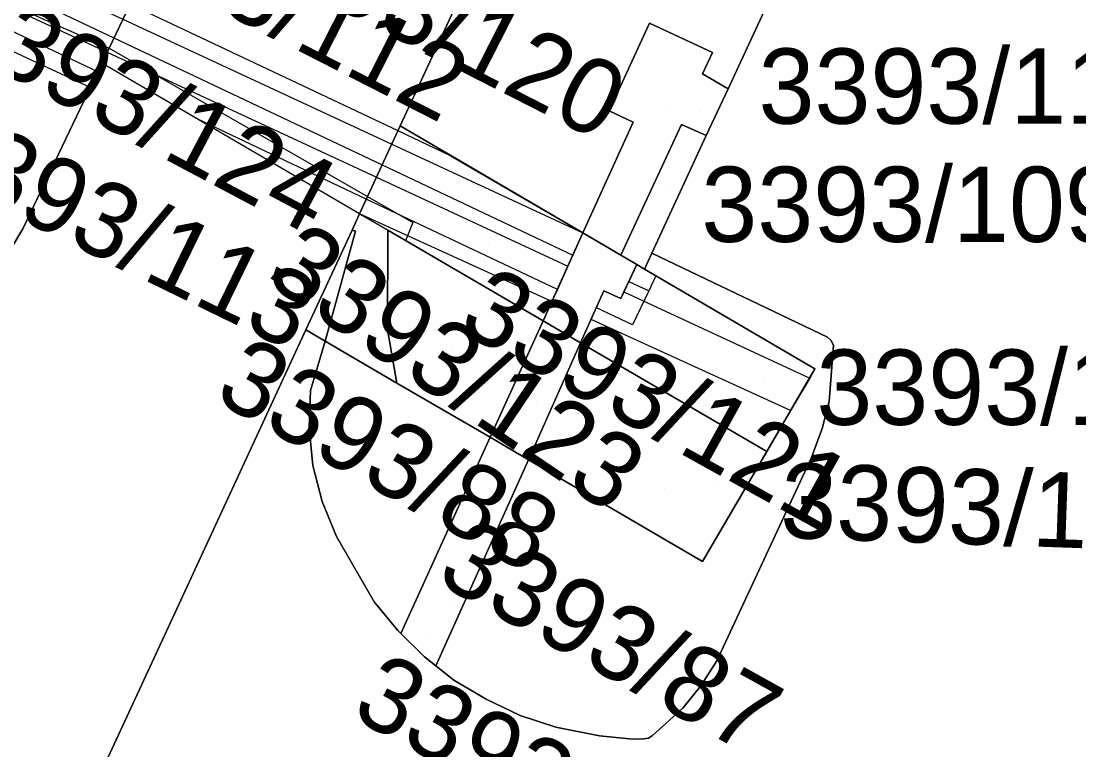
# Model space of a CAD drawing. Extents: x -262715 to -259381, y -1237238 to -1231182.
# Drawn here: x -261428.79 to -261400.66, y -1235993.4 to -1235974.04 of the extents above; entities that cross this region are included whole.
import ezdxf

# ---------------------------------------------------------------- set-up
doc = ezdxf.new("R2010")
doc.units = 0
for name, color, linetype in [('body_kn', 7, 'Continuous'), ('kladpar_druhypozemkov', 7, 'Continuous'), ('kladpar_hranice', 7, 'Continuous'), ('kladpar_parcelnecisla', 7, 'Continuous'), ('kladpar_plochy', 7, 'Continuous'), ('kladpar_sipky', 7, 'Continuous'), ('tarchy_linie', 7, 'Continuous')]:
    doc.layers.add(name, color=color, linetype=linetype)

msp = doc.modelspace()

# ---------------------------------------------------------------- linework, layer by layer
at = {"layer": 'body_kn'}
for p, q in [((-261412.08, -1235974.1), (-261412.08, -1235974.1)), ((-261426.32, -1235974.49), (-261426.32, -1235974.49)), ((-261426.5, -1235974.87), (-261426.5, -1235974.87)), ((-261426.45, -1235974.76), (-261426.45, -1235974.76)), ((-261410.4, -1235974.88), (-261410.4, -1235974.88)), ((-261410.4, -1235974.88), (-261410.4, -1235974.88)), ((-261426.64, -1235975.16), (-261426.64, -1235975.16)), ((-261426.75, -1235975.39), (-261426.75, -1235975.39)), ((-261410.67, -1235975.44), (-261410.67, -1235975.44)), ((-261426.95, -1235975.81), (-261426.95, -1235975.81)), ((-261409.99, -1235975.84), (-261409.99, -1235975.84)), ((-261413.15, -1235976.43), (-261413.15, -1235976.43)), ((-261424.11, -1235976.64), (-261424.11, -1235976.64)), ((-261418.71, -1235976.83), (-261418.71, -1235976.83)), ((-261418.71, -1235976.83), (-261418.71, -1235976.83)), ((-261412.51, -1235976.73), (-261412.51, -1235976.73)), ((-261411.23, -1235976.79), (-261411.23, -1235976.79)), ((-261418.77, -1235976.95), (-261418.77, -1235976.95)), ((-261410.57, -1235977.08), (-261410.57, -1235977.08)), ((-261418.93, -1235977.31), (-261418.93, -1235977.31)), ((-261417.38, -1235977.61), (-261417.38, -1235977.61)), ((-261419.19, -1235977.86), (-261419.19, -1235977.86)), ((-261419.34, -1235978.19), (-261419.34, -1235978.19)), ((-261419.61, -1235978.77), (-261419.61, -1235978.77)), ((-261419.58, -1235978.7), (-261419.58, -1235978.7)), ((-261419.79, -1235979.16), (-261419.79, -1235979.16)), ((-261419.79, -1235979.16), (-261419.79, -1235979.16)), ((-261418.37, -1235979.39), (-261418.37, -1235979.39)), ((-261428.74, -1235979.56), (-261428.74, -1235979.56)), ((-261419.99, -1235979.6), (-261419.99, -1235979.6)), ((-261419.9, -1235979.62), (-261419.9, -1235979.62)), ((-261419.9, -1235979.62), (-261419.9, -1235979.62)), ((-261419.04, -1235979.6), (-261419.04, -1235979.6)), ((-261413.85, -1235979.67), (-261413.85, -1235979.67)), ((-261413.85, -1235979.67), (-261413.85, -1235979.67)), ((-261418.57, -1235979.88), (-261418.57, -1235979.88)), ((-261414.12, -1235980.26), (-261414.12, -1235980.26)), ((-261412.84, -1235980.26), (-261412.84, -1235980.26)), ((-261412.84, -1235980.26), (-261412.84, -1235980.26)), ((-261412.02, -1235980.21), (-261412.02, -1235980.21)), ((-261412.02, -1235980.21), (-261412.02, -1235980.21)), ((-261414.25, -1235980.55), (-261414.25, -1235980.55)), ((-261412.42, -1235980.51), (-261412.42, -1235980.51)), ((-261412.42, -1235980.51), (-261412.42, -1235980.51)), ((-261412.21, -1235980.63), (-261412.21, -1235980.63)), ((-261412.21, -1235980.63), (-261412.21, -1235980.63)), ((-261411.91, -1235980.81), (-261411.91, -1235980.81)), ((-261412.63, -1235980.96), (-261412.63, -1235980.96)), ((-261412.63, -1235980.96), (-261412.63, -1235980.96)), ((-261414.53, -1235981.17), (-261414.53, -1235981.17)), ((-261414.53, -1235981.17), (-261414.53, -1235981.17)), ((-261413.29, -1235981.21), (-261413.29, -1235981.21)), ((-261412.76, -1235981.24), (-261412.76, -1235981.24)), ((-261412.76, -1235981.24), (-261412.76, -1235981.24)), ((-261412.1, -1235981.21), (-261412.1, -1235981.21)), ((-261414.68, -1235981.49), (-261414.68, -1235981.49)), ((-261414.68, -1235981.49), (-261414.68, -1235981.49)), ((-261413.49, -1235981.66), (-261413.49, -1235981.66)), ((-261412.84, -1235981.41), (-261412.84, -1235981.41)), ((-261413.63, -1235981.97), (-261413.63, -1235981.97)), ((-261413.63, -1235981.97), (-261413.63, -1235981.97)), ((-261421.22, -1235982.25), (-261421.22, -1235982.25)), ((-261421.22, -1235982.25), (-261421.22, -1235982.25)), ((-261419.05, -1235982.24), (-261419.05, -1235982.24)), ((-261414.91, -1235982.01), (-261414.91, -1235982.01)), ((-261414.91, -1235982.01), (-261414.91, -1235982.01)), ((-261412.53, -1235982.11), (-261412.53, -1235982.11)), ((-261407.35, -1235982.44), (-261407.35, -1235982.44)), ((-261407.26, -1235982.52), (-261407.26, -1235982.52)), ((-261420.7, -1235982.55), (-261420.7, -1235982.55)), ((-261413.91, -1235982.59), (-261413.91, -1235982.59)), ((-261407.19, -1235982.65), (-261407.19, -1235982.65)), ((-261407.68, -1235983.28), (-261407.68, -1235983.28)), ((-261407.68, -1235983.28), (-261407.68, -1235983.28)), ((-261407.82, -1235983.53), (-261407.82, -1235983.53)), ((-261421.09, -1235983.86), (-261421.09, -1235983.86)), ((-261418.8, -1235983.66), (-261418.8, -1235983.66)), ((-261407.3, -1235984.15), (-261407.3, -1235984.15)), ((-261408.33, -1235984.39), (-261408.33, -1235984.39)), ((-261422.36, -1235984.72), (-261422.36, -1235984.72)), ((-261421.13, -1235984.84), (-261421.13, -1235984.84)), ((-261407.49, -1235984.87), (-261407.49, -1235984.87)), ((-261416.32, -1235985.1), (-261416.32, -1235985.1)), ((-261416.32, -1235985.1), (-261416.32, -1235985.1)), ((-261408.96, -1235985.48), (-261408.96, -1235985.48)), ((-261408.96, -1235985.48), (-261408.96, -1235985.48)), ((-261421.03, -1235985.85), (-261421.03, -1235985.85)), ((-261415.3, -1235985.7), (-261415.3, -1235985.7)), ((-261407.77, -1235985.64), (-261407.77, -1235985.64)), ((-261420.78, -1235986.81), (-261420.78, -1235986.81)), ((-261423.67, -1235987.55), (-261423.67, -1235987.55)), ((-261420.4, -1235987.74), (-261420.4, -1235987.74)), ((-261410.67, -1235988.4), (-261410.67, -1235988.4)), ((-261409.04, -1235988.36), (-261409.04, -1235988.36)), ((-261419.4, -1235989.47), (-261419.4, -1235989.47)), ((-261424.98, -1235990.37), (-261424.98, -1235990.37)), ((-261418.77, -1235990.23), (-261418.77, -1235990.23)), ((-261418.69, -1235990.31), (-261418.69, -1235990.31)), ((-261418.69, -1235990.31), (-261418.69, -1235990.31)), ((-261418.06, -1235990.93), (-261418.06, -1235990.93)), ((-261417.76, -1235991.17), (-261417.76, -1235991.17)), ((-261410.29, -1235991.04), (-261410.29, -1235991.04)), ((-261417.28, -1235991.55), (-261417.28, -1235991.55)), ((-261410.71, -1235991.7), (-261410.71, -1235991.7)), ((-261416.42, -1235992.06), (-261416.42, -1235992.06)), ((-261411.19, -1235992.3), (-261411.19, -1235992.3)), ((-261415.52, -1235992.49), (-261415.52, -1235992.49)), ((-261414.57, -1235992.8), (-261414.57, -1235992.8)), ((-261413.41, -1235993.03), (-261413.41, -1235993.03)), ((-261412.61, -1235993.11), (-261412.61, -1235993.11)), ((-261412.3, -1235993.12), (-261412.3, -1235993.12)), ((-261412.11, -1235993.09), (-261412.11, -1235993.09)), ((-261412, -1235993.02), (-261412, -1235993.02))]:
    msp.add_line(p, q, dxfattribs=at)
at = {"layer": 'kladpar_druhypozemkov'}
for p, q in [((-261411.63, -1235976.4), (-261411.63, -1235976.4)), ((-261411.63, -1235978.54), (-261411.63, -1235978.54)), ((-261416.36, -1235979.99), (-261416.36, -1235979.99)), ((-261419.63, -1235981.4), (-261419.63, -1235981.4)), ((-261420.69, -1235981.47), (-261420.69, -1235981.47)), ((-261414.03, -1235981.77), (-261414.03, -1235981.77)), ((-261417.33, -1235982.75), (-261417.33, -1235982.75)), ((-261410.15, -1235983.59), (-261410.15, -1235983.59)), ((-261415.09, -1235984.14), (-261415.09, -1235984.14)), ((-261418.26, -1235985.51), (-261418.26, -1235985.51)), ((-261411.68, -1235986.46), (-261411.68, -1235986.46)), ((-261417.39, -1235989.56), (-261417.39, -1235989.56)), ((-261412.52, -1235989.69), (-261412.52, -1235989.69))]:
    msp.add_line(p, q, dxfattribs=at)
at = {"layer": 'kladpar_hranice'}
for p, q in [((-261419.79, -1235979.16), (-261418.71, -1235976.83)), ((-261418.71, -1235976.83), (-261413.85, -1235979.67)), ((-261413.85, -1235979.67), (-261418.71, -1235976.83)), ((-261419.9, -1235979.62), (-261420.7, -1235982.55)), ((-261414.91, -1235982.01), (-261413.85, -1235979.67)), ((-261413.85, -1235979.67), (-261414.91, -1235982.01)), ((-261413.85, -1235979.67), (-261412.84, -1235980.26)), ((-261412.84, -1235980.26), (-261413.85, -1235979.67)), ((-261412.42, -1235980.51), (-261412.84, -1235980.26)), ((-261412.42, -1235980.51), (-261412.21, -1235980.63)), ((-261420.7, -1235982.55), (-261421.22, -1235982.25)), ((-261421.22, -1235982.25), (-261420.7, -1235982.55)), ((-261414.91, -1235982.01), (-261416.32, -1235985.1)), ((-261416.32, -1235985.1), (-261414.91, -1235982.01)), ((-261414.91, -1235982.01), (-261413.91, -1235982.59)), ((-261413.91, -1235982.59), (-261414.91, -1235982.01)), ((-261413.91, -1235982.59), (-261415.3, -1235985.7)), ((-261415.3, -1235985.7), (-261413.91, -1235982.59)), ((-261413.91, -1235982.59), (-261408.96, -1235985.48)), ((-261408.96, -1235985.48), (-261407.68, -1235983.28)), ((-261418.69, -1235990.31), (-261416.32, -1235985.1)), ((-261416.32, -1235985.1), (-261415.3, -1235985.7)), ((-261415.3, -1235985.7), (-261416.32, -1235985.1))]:
    msp.add_line(p, q, dxfattribs=at)
for points in [[(-261439.53, -1235999.3), (-261440.17, -1235995.33), (-261441.3, -1235992.89), (-261437.51, -1235985.18), (-261436.1, -1235986.28), (-261433.77, -1235985.98), (-261432.39, -1235984.96), (-261430.91, -1235983.17), (-261428.74, -1235979.56), (-261421.41, -1235964.22), (-261426.16, -1235960.39), (-261419.45, -1235945.82), (-261410.92, -1235928.75)], [(-261401.46, -1235940.47), (-261403.81, -1235945.21), (-261406.09, -1235949.81), (-261407.58, -1235952.81), (-261408.21, -1235954.17), (-261410.37, -1235958.84), (-261411.71, -1235961.72), (-261412.83, -1235964.14), (-261414, -1235966.68), (-261416.49, -1235972.04), (-261418.71, -1235976.83), (-261419.79, -1235979.16), (-261419.99, -1235979.6), (-261421.22, -1235982.25), (-261422.36, -1235984.72), (-261423.67, -1235987.55), (-261424.98, -1235990.37), (-261427.15, -1235995.05), (-261429.46, -1236000.05), (-261431.33, -1236004.08)], [(-261426.16, -1235960.39), (-261421.41, -1235964.22), (-261428.74, -1235979.56), (-261430.91, -1235983.17), (-261432.39, -1235984.96), (-261433.77, -1235985.98), (-261436.1, -1235986.28), (-261437.51, -1235985.18), (-261426.16, -1235960.39)], [(-261418.71, -1235976.83), (-261416.49, -1235972.04), (-261414, -1235966.68)], [(-261420.7, -1235982.55), (-261421.09, -1235983.86), (-261421.13, -1235984.84), (-261421.03, -1235985.85), (-261420.78, -1235986.81), (-261420.4, -1235987.74), (-261419.4, -1235989.47), (-261418.77, -1235990.23), (-261418.69, -1235990.31), (-261418.06, -1235990.93), (-261417.76, -1235991.17), (-261417.28, -1235991.55), (-261416.42, -1235992.06), (-261415.52, -1235992.49), (-261414.57, -1235992.8), (-261413.41, -1235993.03), (-261412.61, -1235993.11), (-261412.3, -1235993.12), (-261412.11, -1235993.09), (-261412, -1235993.02), (-261411.19, -1235992.3), (-261410.71, -1235991.7), (-261410.29, -1235991.04), (-261409.04, -1235988.36), (-261407.77, -1235985.64), (-261407.49, -1235984.87), (-261407.3, -1235984.15), (-261407.19, -1235982.65), (-261407.26, -1235982.52), (-261407.35, -1235982.44), (-261412.02, -1235980.21), (-261410.57, -1235977.08), (-261409.99, -1235975.84), (-261407.5, -1235970.47)], [(-261407.5, -1235970.47), (-261409.99, -1235975.84), (-261410.67, -1235975.44), (-261410.4, -1235974.88), (-261412.08, -1235974.1), (-261413.15, -1235976.43), (-261412.51, -1235976.73), (-261413.85, -1235979.67)], [(-261413.85, -1235979.67), (-261412.51, -1235976.73), (-261413.15, -1235976.43), (-261412.08, -1235974.1), (-261410.4, -1235974.88)], [(-261410.4, -1235974.88), (-261410.67, -1235975.44), (-261409.99, -1235975.84), (-261410.57, -1235977.08), (-261411.23, -1235976.79), (-261412.84, -1235980.26)], [(-261412.84, -1235980.26), (-261411.23, -1235976.79), (-261410.57, -1235977.08), (-261412.02, -1235980.21)], [(-261419.79, -1235979.16), (-261419.04, -1235979.6), (-261419.05, -1235982.24), (-261418.8, -1235983.66), (-261420.7, -1235982.55)], [(-261420.7, -1235982.55), (-261419.9, -1235979.62), (-261419.99, -1235979.6), (-261419.79, -1235979.16)], [(-261414.91, -1235982.01), (-261419.04, -1235979.6), (-261419.79, -1235979.16)], [(-261421.22, -1235982.25), (-261419.99, -1235979.6), (-261419.9, -1235979.62)], [(-261416.32, -1235985.1), (-261418.8, -1235983.66), (-261419.05, -1235982.24), (-261419.04, -1235979.6), (-261414.91, -1235982.01)], [(-261412.02, -1235980.21), (-261407.35, -1235982.44), (-261407.26, -1235982.52), (-261407.19, -1235982.65), (-261407.3, -1235984.15), (-261407.49, -1235984.87), (-261407.77, -1235985.64), (-261409.04, -1235988.36), (-261410.29, -1235991.04), (-261410.71, -1235991.7), (-261411.19, -1235992.3), (-261412, -1235993.02), (-261412.11, -1235993.09), (-261412.3, -1235993.12), (-261412.61, -1235993.11), (-261413.41, -1235993.03), (-261414.57, -1235992.8), (-261415.52, -1235992.49), (-261416.42, -1235992.06), (-261417.28, -1235991.55), (-261417.76, -1235991.17), (-261415.3, -1235985.7)], [(-261412.84, -1235980.26), (-261412.42, -1235980.51), (-261412.84, -1235981.41), (-261413.29, -1235981.21), (-261413.91, -1235982.59)], [(-261412.02, -1235980.21), (-261412.21, -1235980.63), (-261412.42, -1235980.51)], [(-261407.68, -1235983.28), (-261412.21, -1235980.63), (-261412.02, -1235980.21)], [(-261413.91, -1235982.59), (-261413.29, -1235981.21), (-261412.84, -1235981.41), (-261412.42, -1235980.51)], [(-261412.21, -1235980.63), (-261407.68, -1235983.28), (-261408.96, -1235985.48), (-261413.91, -1235982.59)], [(-261427.15, -1235995.05), (-261424.98, -1235990.37), (-261423.67, -1235987.55), (-261422.36, -1235984.72), (-261421.22, -1235982.25)], [(-261416.32, -1235985.1), (-261418.69, -1235990.31), (-261418.77, -1235990.23), (-261419.4, -1235989.47), (-261420.4, -1235987.74), (-261420.78, -1235986.81), (-261421.03, -1235985.85), (-261421.13, -1235984.84), (-261421.09, -1235983.86), (-261420.7, -1235982.55)], [(-261420.7, -1235982.55), (-261418.8, -1235983.66), (-261416.32, -1235985.1)], [(-261408.96, -1235985.48), (-261410.67, -1235988.4), (-261415.3, -1235985.7)], [(-261415.3, -1235985.7), (-261410.67, -1235988.4), (-261408.96, -1235985.48)], [(-261415.3, -1235985.7), (-261417.76, -1235991.17), (-261418.06, -1235990.93), (-261418.69, -1235990.31)]]:
    msp.add_lwpolyline(points, dxfattribs=at)
at = {"layer": 'kladpar_plochy'}
for points in [[(-261440.17, -1235995.33), (-261441.3, -1235992.89), (-261437.51, -1235985.18), (-261436.1, -1235986.28), (-261433.77, -1235985.98), (-261432.39, -1235984.96), (-261430.91, -1235983.17), (-261428.74, -1235979.56), (-261421.41, -1235964.22), (-261426.16, -1235960.39), (-261419.45, -1235945.82), (-261410.92, -1235928.75)], [(-261401.46, -1235940.47), (-261403.81, -1235945.21), (-261406.09, -1235949.81), (-261407.58, -1235952.81), (-261408.21, -1235954.17), (-261410.37, -1235958.84), (-261411.71, -1235961.72), (-261412.83, -1235964.14), (-261414, -1235966.68), (-261416.49, -1235972.04), (-261418.71, -1235976.83), (-261419.79, -1235979.16), (-261419.99, -1235979.6), (-261421.22, -1235982.25), (-261422.36, -1235984.72), (-261423.67, -1235987.55), (-261424.98, -1235990.37), (-261427.15, -1235995.05)], [(-261427.15, -1235995.05), (-261424.98, -1235990.37), (-261423.67, -1235987.55), (-261422.36, -1235984.72), (-261421.22, -1235982.25), (-261420.7, -1235982.55), (-261421.09, -1235983.86), (-261421.13, -1235984.84), (-261421.03, -1235985.85), (-261420.78, -1235986.81), (-261420.4, -1235987.74), (-261419.4, -1235989.47), (-261418.77, -1235990.23), (-261418.69, -1235990.31), (-261418.06, -1235990.93), (-261417.76, -1235991.17), (-261417.28, -1235991.55), (-261416.42, -1235992.06), (-261415.52, -1235992.49), (-261414.57, -1235992.8), (-261413.41, -1235993.03), (-261412.61, -1235993.11), (-261412.3, -1235993.12), (-261412.11, -1235993.09), (-261412, -1235993.02), (-261411.19, -1235992.3), (-261410.71, -1235991.7), (-261410.29, -1235991.04), (-261409.04, -1235988.36), (-261407.77, -1235985.64), (-261407.49, -1235984.87), (-261407.3, -1235984.15), (-261407.19, -1235982.65), (-261407.26, -1235982.52), (-261407.35, -1235982.44), (-261412.02, -1235980.21), (-261410.57, -1235977.08), (-261409.99, -1235975.84), (-261407.5, -1235970.47)]]:
    msp.add_lwpolyline(points, dxfattribs=at)
for points in [[(-261426.16, -1235960.39), (-261421.41, -1235964.22), (-261428.74, -1235979.56), (-261430.91, -1235983.17), (-261432.39, -1235984.96), (-261433.77, -1235985.98), (-261436.1, -1235986.28), (-261437.51, -1235985.18)], [(-261414, -1235966.68), (-261407.5, -1235970.47), (-261409.99, -1235975.84), (-261410.67, -1235975.44), (-261410.4, -1235974.88), (-261412.08, -1235974.1), (-261413.15, -1235976.43), (-261412.51, -1235976.73), (-261413.85, -1235979.67), (-261418.71, -1235976.83), (-261416.49, -1235972.04)], [(-261410.4, -1235974.88), (-261410.67, -1235975.44), (-261409.99, -1235975.84), (-261410.57, -1235977.08), (-261411.23, -1235976.79), (-261412.84, -1235980.26), (-261413.85, -1235979.67), (-261412.51, -1235976.73), (-261413.15, -1235976.43), (-261412.08, -1235974.1)], [(-261419.79, -1235979.16), (-261418.71, -1235976.83), (-261413.85, -1235979.67), (-261414.91, -1235982.01), (-261419.04, -1235979.6)], [(-261412.84, -1235980.26), (-261411.23, -1235976.79), (-261410.57, -1235977.08), (-261412.02, -1235980.21), (-261412.21, -1235980.63), (-261412.42, -1235980.51)], [(-261419.79, -1235979.16), (-261419.04, -1235979.6), (-261419.05, -1235982.24), (-261418.8, -1235983.66), (-261420.7, -1235982.55), (-261419.9, -1235979.62), (-261419.99, -1235979.6)], [(-261419.9, -1235979.62), (-261420.7, -1235982.55), (-261421.22, -1235982.25), (-261419.99, -1235979.6)], [(-261414.91, -1235982.01), (-261416.32, -1235985.1), (-261418.8, -1235983.66), (-261419.05, -1235982.24), (-261419.04, -1235979.6)], [(-261414.91, -1235982.01), (-261413.85, -1235979.67), (-261412.84, -1235980.26), (-261412.42, -1235980.51), (-261412.84, -1235981.41), (-261413.29, -1235981.21), (-261413.91, -1235982.59)], [(-261407.68, -1235983.28), (-261412.21, -1235980.63), (-261412.02, -1235980.21), (-261407.35, -1235982.44), (-261407.26, -1235982.52), (-261407.19, -1235982.65), (-261407.3, -1235984.15), (-261407.49, -1235984.87), (-261407.77, -1235985.64), (-261409.04, -1235988.36), (-261410.29, -1235991.04), (-261410.71, -1235991.7), (-261411.19, -1235992.3), (-261412, -1235993.02), (-261412.11, -1235993.09), (-261412.3, -1235993.12), (-261412.61, -1235993.11), (-261413.41, -1235993.03), (-261414.57, -1235992.8), (-261415.52, -1235992.49), (-261416.42, -1235992.06), (-261417.28, -1235991.55), (-261417.76, -1235991.17), (-261415.3, -1235985.7), (-261410.67, -1235988.4), (-261408.96, -1235985.48)], [(-261412.21, -1235980.63), (-261407.68, -1235983.28), (-261408.96, -1235985.48), (-261413.91, -1235982.59), (-261413.29, -1235981.21), (-261412.84, -1235981.41), (-261412.42, -1235980.51)], [(-261416.32, -1235985.1), (-261414.91, -1235982.01), (-261413.91, -1235982.59), (-261415.3, -1235985.7)], [(-261416.32, -1235985.1), (-261418.69, -1235990.31), (-261418.77, -1235990.23), (-261419.4, -1235989.47), (-261420.4, -1235987.74), (-261420.78, -1235986.81), (-261421.03, -1235985.85), (-261421.13, -1235984.84), (-261421.09, -1235983.86), (-261420.7, -1235982.55), (-261418.8, -1235983.66)], [(-261408.96, -1235985.48), (-261410.67, -1235988.4), (-261415.3, -1235985.7), (-261413.91, -1235982.59)], [(-261418.69, -1235990.31), (-261416.32, -1235985.1), (-261415.3, -1235985.7), (-261417.76, -1235991.17), (-261418.06, -1235990.93)]]:
    msp.add_lwpolyline(points, close=True, dxfattribs=at)
at = {"layer": 'kladpar_sipky'}
for p, q in [((-261410.73, -1235976.44), (-261410.73, -1235976.44)), ((-261417.71, -1235977.74), (-261417.71, -1235977.74)), ((-261411.45, -1235978.87), (-261411.45, -1235978.87)), ((-261413.79, -1235980.13), (-261413.79, -1235980.13)), ((-261419.8, -1235980.46), (-261419.8, -1235980.46)), ((-261420.86, -1235981.91), (-261420.86, -1235981.91)), ((-261409.03, -1235983.54), (-261409.03, -1235983.54)), ((-261410.24, -1235986.42), (-261410.24, -1235986.42)), ((-261418.02, -1235990.42), (-261418.02, -1235990.42))]:
    msp.add_line(p, q, dxfattribs=at)
at = {"layer": 'tarchy_linie'}
for p, q in [((-261412.63, -1235980.96), (-261412.1, -1235981.21)), ((-261412.76, -1235981.24), (-261407.82, -1235983.53))]:
    msp.add_line(p, q, dxfattribs=at)
for points in [[(-261414.53, -1235981.17), (-261419.61, -1235978.77), (-261424.11, -1235976.64), (-261426.64, -1235975.16), (-261426.75, -1235975.39), (-261431.91, -1235972.95), (-261434.83, -1235971.56), (-261436.45, -1235970.8), (-261436.02, -1235969.9), (-261435.59, -1235969), (-261434, -1235969.75), (-261431.08, -1235971.13), (-261425.89, -1235973.59), (-261418.77, -1235976.95), (-261417.38, -1235977.61), (-261413.85, -1235979.67), (-261414.12, -1235980.26), (-261414.25, -1235980.55), (-261414.53, -1235981.17)], [(-261414.68, -1235981.49), (-261419.79, -1235979.16), (-261426.64, -1235975.16), (-261426.95, -1235975.81), (-261432.12, -1235973.4), (-261435.05, -1235972.02), (-261436.43, -1235971.38), (-261436.01, -1235970.47), (-261435.59, -1235969.56), (-261434.21, -1235970.2), (-261431.28, -1235971.57), (-261426.08, -1235973.99), (-261418.93, -1235977.31), (-261413.85, -1235979.67), (-261414.25, -1235980.55), (-261414.53, -1235981.17), (-261414.68, -1235981.49)], [(-261436.02, -1235969.9), (-261434.42, -1235970.66), (-261431.49, -1235972.04), (-261426.32, -1235974.49), (-261419.19, -1235977.86), (-261414.12, -1235980.26)], [(-261436.01, -1235970.47), (-261434.63, -1235971.11), (-261431.69, -1235972.47), (-261426.5, -1235974.87), (-261419.34, -1235978.19), (-261414.25, -1235980.55)], [(-261436.41, -1235986.04), (-261435.52, -1235984.32), (-261431.04, -1235974.02), (-261429.23, -1235973.53), (-261426.45, -1235974.76), (-261419.58, -1235978.7), (-261418.37, -1235979.39), (-261418.57, -1235979.88), (-261419.04, -1235979.6), (-261419.79, -1235979.16), (-261426.64, -1235975.16), (-261428.74, -1235979.56), (-261430.91, -1235983.17), (-261432.39, -1235984.96), (-261433.77, -1235985.98), (-261436.1, -1235986.28), (-261436.41, -1235986.04)], [(-261413.63, -1235981.97), (-261413.29, -1235981.21), (-261412.84, -1235981.41), (-261412.76, -1235981.24), (-261412.42, -1235980.51), (-261412.21, -1235980.63), (-261407.68, -1235983.28), (-261407.82, -1235983.53), (-261408.33, -1235984.39), (-261413.63, -1235981.97)], [(-261412.42, -1235980.51), (-261412.21, -1235980.63), (-261411.91, -1235980.81), (-261412.1, -1235981.21), (-261412.53, -1235982.11), (-261413.49, -1235981.66), (-261413.29, -1235981.21), (-261412.84, -1235981.41), (-261412.63, -1235980.96), (-261412.42, -1235980.51)]]:
    msp.add_lwpolyline(points, dxfattribs=at)

# ---------------------------------------------------------------- texts
at = {"layer": 'kladpar_parcelnecisla'}
for s, rotation, p in [('3393/112', 333, (-261427.552, -1235971.706)), ('3393/120', 333, (-261423.355, -1235972.186)), ('3393/124', 332, (-261431, -1235974.502)), ('3393/113', 334, (-261431.627, -1235977.941)), ('3393/123', 326, (-261422.367, -1235980.932)), ('3393/121', 331, (-261417.233, -1235982.223)), ('3393/88', 331, (-261423.713, -1235984.085)), ('3393/110', 360, (-261407.642, -1235984.77)), ('3393/111', 358, (-261408.622, -1235987.766)), ('3393/87', 331, (-261417.811, -1235988.919)), ('3393/122', 332, (-261420.066, -1235992.511))]:
    msp.add_text(s, height=2, rotation=rotation, dxfattribs=at).set_placement(p)
for s, p in [('3393/119', (-261409.18, -1235976.77)), ('3393/109', (-261410.701, -1235979.91))]:
    msp.add_text(s, height=2, dxfattribs=at).set_placement(p)

doc.saveas('drawing.dxf')
